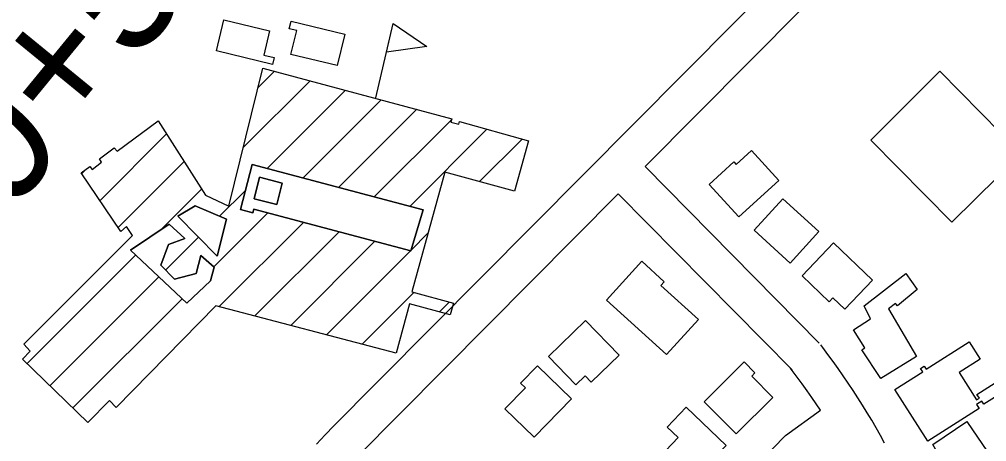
# Model space of a CAD drawing. Extents: x 3598634 to 3636690, y 517270 to 542944.
# Drawn here: x 3627321 to 3628080, y 530800 to 531132 of the extents above; entities that cross this region are included whole.
import ezdxf

# ---------------------------------------------------------------- set-up
doc = ezdxf.new("R2010")
doc.units = 0
for name, color, linetype in [('V-BLDG-OTLN', 7, 'Continuous'), ('V-ROAD-CNTR', 7, 'Continuous'), ('V-SURV-IDEN', 7, 'Continuous')]:
    doc.layers.add(name, color=color, linetype=linetype)

msp = doc.modelspace()

# ---------------------------------------------------------------- linework, layer by layer
at = {"layer": 'V-BLDG-OTLN'}
for p, q in [((3627600.62, 531070.09), (3627614.23, 531128.53)), ((3627508.23, 531078.02), (3627521.24, 531091.03)), ((3627496.75, 531031.19), (3627549.13, 531083.57)), ((3627515.61, 531014.69), (3627577.02, 531076.1)), ((3627543.54, 531007.26), (3627604.91, 531068.63)), ((3627571.47, 530999.84), (3627632.8, 531061.17)), ((3627599.4, 530992.41), (3627659.97, 531052.98)), ((3627627.33, 530984.99), (3627687.89, 531045.54)), ((3627384.45, 530989.59), (3627436.69, 531041.84)), ((3627682.1, 531004.4), (3627715.54, 531037.84)), ((3627398.69, 530968.48), (3627450.39, 531020.17)), ((3627370.2, 531010.7), (3627373.62, 531014.12)), ((3627432.41, 530966.84), (3627464.08, 530998.51)), ((3627478.18, 530977.26), (3627498.43, 530997.51)), ((3627473.73, 530937.45), (3627516.15, 530979.88)), ((3627477.97, 530906.34), (3627544.07, 530972.44)), ((3627505.97, 530898.98), (3627572, 530965.01)), ((3627628.32, 530950.62), (3627641.57, 530963.87)), ((3627435.93, 530935), (3627461.7, 530960.78)), ((3627533.96, 530891.62), (3627599.92, 530957.57)), ((3627327.28, 530861.71), (3627412.45, 530946.88)), ((3627561.96, 530884.26), (3627627.84, 530950.14)), ((3627345.17, 530844.24), (3627430.64, 530929.71)), ((3627589.95, 530876.9), (3627630.54, 530917.49)), ((3627363.05, 530826.78), (3627448.82, 530912.55)), ((3627650.56, 530902.15), (3627658.25, 530909.84))]:
    msp.add_line(p, q, dxfattribs=at)
for points in [[(3627519.71, 531096.46), (3627475.73, 531107.01), (3627481.58, 531131.4), (3627517.35, 531122.82), (3627512.78, 531103.79), (3627521, 531101.82)], [(3627534.23, 531130.45), (3627576.42, 531120.25), (3627570.42, 531095.45), (3627534.15, 531104.22), (3627538.7, 531123.02), (3627532.78, 531124.45)], [(3627614.23, 531128.53), (3627640.82, 531110.47), (3627608.99, 531106.03)], [(3627512.02, 531093.5), (3627660.2, 531053.83), (3627659.46, 531051.09), (3627665.75, 531049.4), (3627666.35, 531051.55), (3627720.36, 531036.5), (3627709.34, 530996.88), (3627654.84, 531011.93), (3627628.89, 530917.95), (3627661.6, 530908.92), (3627659.07, 530899.84), (3627627.18, 530908.49), (3627616.54, 530869.91), (3627475.24, 530907.06), (3627397.04, 530827.08), (3627391.85, 530832.61), (3627374.83, 530815.28), (3627323.73, 530865.18), (3627329.7, 530871.35), (3627324.75, 530876.83), (3627409.81, 530962.27), (3627405.09, 530969.28), (3627400.87, 530965.27), (3627369.78, 531011.33), (3627376.57, 531016.27), (3627378.3, 531013.82), (3627385.64, 531019.74), (3627383.95, 531022.38), (3627395.62, 531031.03), (3627397.82, 531028.39), (3627430.16, 531052.17), (3627467.1, 530993.73), (3627485.49, 530985.21)], [(3627988.74, 531037.05), (3628042.94, 531091.11), (3628106.84, 531026.37), (3628052.35, 530972.6)], [(3627916.77, 531005.37), (3627885.24, 530976.73), (3627862.12, 531002.2), (3627881.54, 531019.84), (3627883.3, 531017.9), (3627895.41, 531028.89)], [(3627628.15, 530950.06), (3627505.14, 530982.81), (3627504.38, 530979.94), (3627494.48, 530982.63), (3627503.83, 531017.82), (3627637.85, 530982.19)], [(3627628.15, 530950.06), (3627637.85, 530982.19), (3627503.83, 531017.82), (3627494.48, 530982.63), (3627504.38, 530979.94), (3627505.14, 530982.81)], [(3627509.61, 531007.9), (3627505.26, 530990.95), (3627523, 530986.4), (3627527.35, 531003.34)], [(3627509.61, 531007.9), (3627527.35, 531003.34), (3627523, 530986.4), (3627505.26, 530990.95)], [(3627459.05, 530985.49), (3627483.74, 530974.87), (3627476.35, 530945.91), (3627445.51, 530977.22)], [(3627459.05, 530985.49), (3627445.51, 530977.22), (3627476.35, 530945.91), (3627483.74, 530974.87)], [(3627919.95, 530990.93), (3627948.18, 530965.25), (3627925.7, 530940.55), (3627897.48, 530966.22)], [(3627463.48, 530946.57), (3627473.88, 530937.32), (3627471.06, 530926.6), (3627452.56, 530909.02), (3627408.46, 530950.65), (3627438.74, 530971.12), (3627450.93, 530959.74), (3627438.09, 530955.05), (3627432.08, 530938.95), (3627442.84, 530927.92), (3627459.97, 530932.27)], [(3627463.48, 530946.57), (3627459.97, 530932.27), (3627442.84, 530927.92), (3627432.08, 530938.95), (3627438.09, 530955.05), (3627450.93, 530959.74), (3627438.74, 530971.12), (3627408.46, 530950.65), (3627452.56, 530909.02), (3627471.06, 530926.6), (3627473.88, 530937.32)], [(3627959.54, 530956.31), (3627990.12, 530927.13), (3627968.46, 530904.44), (3627959.19, 530913.28), (3627956.23, 530910.17), (3627934.92, 530930.51)], [(3627828.62, 530868.7), (3627781.58, 530911.49), (3627809.24, 530941.9), (3627826.87, 530925.86), (3627824.23, 530922.96), (3627853.6, 530896.17)], [(3627996.66, 530849.81), (3627981.73, 530872.41), (3627984.26, 530874.09), (3627975.36, 530887.98), (3627988.52, 530896.68), (3627983.65, 530906.99), (3628016.27, 530932.31), (3628025.3, 530919.84), (3628009.73, 530906.89), (3628008.16, 530908.84), (3628002.71, 530904.52), (3628024.73, 530867.11)], [(3627736.05, 530867.18), (3627765.24, 530895.42), (3627791.48, 530868.3), (3627769.55, 530847.09), (3627764.89, 530851.91), (3627757.62, 530844.88)], [(3628073.71, 530826.28), (3628033.57, 530800.73), (3628007.77, 530841.28), (3628029.6, 530855.18), (3628027.88, 530857.88), (3628030.76, 530859.71), (3628032.29, 530857.3), (3628066.01, 530878.75), (3628074.65, 530865.17), (3628058.16, 530854.67), (3628071.83, 530833.18), (3628073.95, 530834.52), (3628072.08, 530837.46), (3628089.12, 530848.3), (3628094.17, 530840.36), (3628077.49, 530829.75), (3628075.94, 530832.19), (3628071.67, 530829.47)], [(3627883.16, 530806.41), (3627858.06, 530831.7), (3627889.47, 530862.87), (3627897.98, 530854.29), (3627895.48, 530851.82), (3627912.07, 530835.1)], [(3627754.14, 530834.04), (3627724.96, 530803.85), (3627701.98, 530826.07), (3627718.01, 530842.64), (3627714.2, 530846.32), (3627727.37, 530859.92)], [(3627875.38, 530797.4), (3627845.81, 530766.42), (3627823.07, 530788.13), (3627837.77, 530803.53), (3627829.11, 530811.8), (3627843.98, 530827.37)], [(3628037.51, 530798), (3628064.16, 530816.15), (3628088.21, 530780.82), (3628062.58, 530763.33), (3628055.64, 530773.59), (3628049.89, 530769.65), (3628038.65, 530786.05), (3628042.76, 530788.86)]]:
    msp.add_lwpolyline(points, close=True, dxfattribs=at)
at = {"layer": 'V-ROAD-CNTR'}
for points in [[(3628200.45, 531450.56), (3627564.4, 530809.23)], [(3628221.75, 531429.43), (3627811.9, 531016.19)], [(3627948.42, 530877.68), (3627811.9, 531016.19)], [(3627790.78, 530994.89), (3627585.7, 530788.11)], [(3627927.05, 530856.62), (3627790.78, 530994.88)], [(3627999.65, 530799.21), (3627996.38, 530805.18), (3627992.99, 530811.18), (3627989.53, 530817.14), (3627985.99, 530823.07), (3627982.39, 530828.95), (3627978.72, 530834.78), (3627974.98, 530840.57), (3627971.17, 530846.32), (3627967.29, 530852.02), (3627963.34, 530857.68), (3627959.33, 530863.28), (3627955.25, 530868.84), (3627951.12, 530874.33), (3627949.64, 530876.26)], [(3627949.27, 530825.17), (3627942.59, 530835), (3627938.84, 530840.36), (3627935.04, 530845.68), (3627931.17, 530850.95), (3627927.22, 530856.2), (3627925.82, 530858.03)], [(3627709, 530586.31), (3627921.95, 530805.25), (3627949.27, 530825.17)], [(3627564.31, 530809.15), (3627560.92, 530805.67), (3627557.49, 530802.04), (3627554.13, 530798.35)]]:
    msp.add_lwpolyline(points, dxfattribs=at)

# ---------------------------------------------------------------- texts
at = {"layer": 'V-SURV-IDEN'}
for s, rotation, p in [('138+60.8', 50.48559, (3627115.69, 530973.14)), ('139+57.8', 50.6909, (3627219.74, 530862.75))]:
    msp.add_text(s, height=100, rotation=rotation, dxfattribs=at).set_placement(p)

doc.saveas('drawing.dxf')
